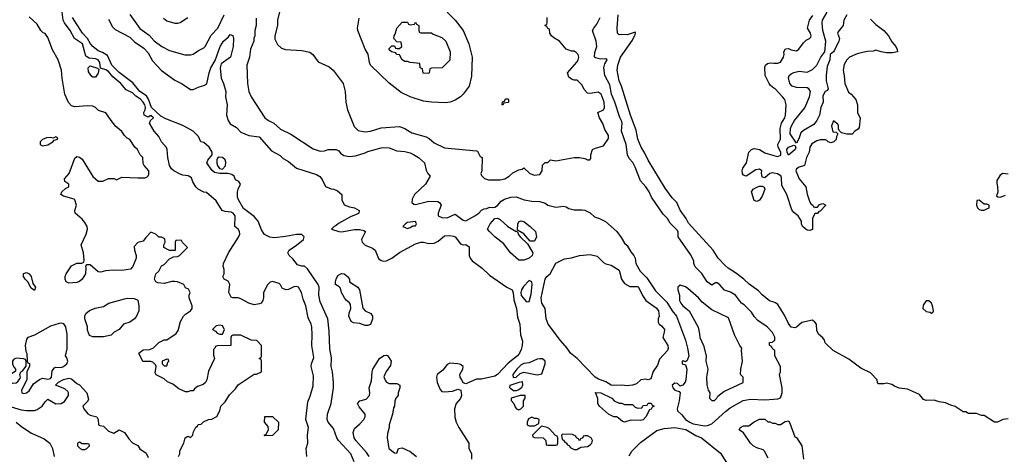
# Model space of a CAD drawing. Header units: inches. Extents: x 1793402 to 1900366, y 320852 to 470679.
# Tile 468 of 604: x 1864298 to 1871741, y 381026 to 384313. Entities that reach past the tile are written whole.
import ezdxf

# ---------------------------------------------------------------- set-up
doc = ezdxf.new("R2010")
doc.units = ezdxf.units.IN
doc.header["$MEASUREMENT"] = 0
doc.layers.add('B8368', color=7, linetype='Continuous')
doc.layers.add('B8378', color=7, linetype='Continuous')

msp = doc.modelspace()

# ---------------------------------------------------------------- linework, layer by layer
at = {"layer": 'B8368', "color": 4}
for points, elevation in [([(1867470.7, 384430), (1867588.6, 384308.6), (1867650.3, 384230.3), (1867692.7, 384130), (1867719.1, 384030), (1867713.2, 383886.8), (1867694.8, 383810), (1867650.6, 383749.4), (1867630, 383729), (1867590, 383705.2), (1867552, 383690), (1867515.9, 383684.1), (1867410, 383689.5), (1867350, 383698), (1867250, 383729.3), (1867181.2, 383761.2), (1867090, 383833.2), (1866949.3, 383970), (1866942, 383990), (1866932, 384052), (1866910, 384089), (1866854.5, 384230), (1866852.3, 384250), (1866864, 384324)], 232), ([(1865498, 381010), (1865508, 381030), (1865508.9, 381051.1), (1865538, 381110), (1865548, 381150), (1865570, 381162), (1865590, 381154), (1865606, 381170), (1865608.4, 381191.6), (1865628.4, 381231.6), (1865642, 381238), (1865647.3, 381252.7), (1865670, 381254), (1865688.4, 381271.6), (1865726, 381290), (1865750, 381292), (1865788.4, 381311.6), (1865810, 381354), (1865818, 381390), (1865850, 381422), (1865884.7, 381475.3), (1865930, 381522), (1865948.9, 381551.1), (1866070, 381632), (1866087.3, 381632.7), (1866126, 381650), (1866126, 381730), (1866122, 381742), (1866108, 381750), (1866122, 381758), (1866126, 381770), (1866126, 381850), (1866090, 381886), (1866048.4, 381888.4), (1865970, 381926), (1865910, 381926), (1865898, 381922), (1865894, 381910), (1865894, 381850), (1865790, 381846), (1865778, 381842), (1865774, 381830), (1865762, 381818), (1865763.6, 381776.4), (1865771.3, 381750), (1865725.4, 381654.6), (1865712, 381590), (1865702, 381570), (1865685.4, 381554.6), (1865642, 381538), (1865619.6, 381520.4), (1865610, 381506), (1865590, 381506), (1865570, 381498), (1865550, 381498), (1865500.4, 381520.4), (1865456.4, 381556.4), (1865414.6, 381574.6), (1865390, 381598), (1865330, 381626), (1865322, 381642), (1865328.7, 381690), (1865323.1, 381703.1), (1865304, 381724), (1865290, 381729), (1865228.7, 381728.7), (1865198, 381790), (1865230, 381816), (1865280.4, 381819.6), (1865309, 381831), (1865350, 381872), (1865388.9, 381891.1), (1865410, 381892), (1865480.4, 381939.6), (1865496.4, 381963.6), (1865514, 382030), (1865537.2, 382070), (1865550, 382086), (1865588, 382110), (1865602, 382130), (1865602, 382150), (1865578, 382210), (1865578, 382230), (1865586, 382250), (1865574.6, 382274.6), (1865550, 382286), (1865538, 382310), (1865490, 382329.2), (1865467.5, 382332.5), (1865447.5, 382332.5), (1865390, 382319), (1865342, 382322), (1865326, 382330), (1865318, 382350), (1865328, 382390), (1865348.9, 382411.1), (1865370, 382451.3), (1865390, 382462), (1865430, 382504.7), (1865460.4, 382519.6), (1865490, 382522), (1865506, 382530), (1865566, 382590), (1865527.3, 382627.3), (1865522, 382642), (1865510, 382646), (1865478, 382642), (1865474, 382630), (1865472.7, 382567.3), (1865430, 382568), (1865388, 382590), (1865388, 382610), (1865398, 382630), (1865394.6, 382654.6), (1865370, 382668), (1865350, 382668), (1865326, 382690), (1865290, 382706), (1865250, 382666), (1865230, 382638), (1865190, 382628), (1865162.8, 382597.2), (1865164.7, 382570), (1865178.8, 382530), (1865178.8, 382510), (1865153.2, 382446.8), (1865134.9, 382425.1), (1865070, 382416.3), (1865010, 382418), (1864946.9, 382413.1), (1864910, 382404.7), (1864890, 382406.3), (1864830, 382459), (1864802, 382458), (1864794, 382450), (1864798.8, 382438.8), (1864795.5, 382390), (1864770.3, 382349.7), (1864750, 382332.3), (1864730, 382325.6), (1864670, 382321.2), (1864648.7, 382330), (1864642, 382350), (1864642, 382370), (1864648.7, 382390), (1864690, 382452), (1864730, 382472), (1864767.3, 382472.7), (1864782, 382478), (1864786, 382494), (1864779, 382550), (1864762, 382610), (1864801.2, 382690), (1864809.4, 382730), (1864807, 382750), (1864790, 382779.3), (1864770, 382805.2), (1864718, 382850), (1864715.3, 382870), (1864728, 382910), (1864715.3, 382950), (1864710, 382955.3), (1864630, 382979), (1864608, 382990), (1864615.3, 383010), (1864643.2, 383036.8), (1864668, 383050), (1864668, 383070), (1864638, 383090), (1864635.3, 383110), (1864671.5, 383148.5), (1864714.8, 383265.2), (1864730, 383277.3), (1864750, 383272.7), (1864770, 383258), (1864850, 383126.8), (1864890, 383092), (1864910, 383092), (1864927.3, 383092.7), (1864970, 383111.3), (1865011.3, 383111.3), (1865030, 383102), (1865070, 383122), (1865190, 383116), (1865243.1, 383116.9), (1865258, 383122), (1865268.9, 383131.1), (1865274.6, 383145.4), (1865274, 383170), (1865238, 383210), (1865230, 383226), (1865228, 383270), (1865208, 383290), (1865188, 383330), (1865168, 383350), (1865130, 383408), (1865110, 383418), (1865090, 383438), (1865070, 383468), (1865025.6, 383505.6), (1864988.7, 383550), (1864950, 383608), (1864894, 383626), (1864870, 383648), (1864850, 383658), (1864810, 383662), (1864714.6, 383654.6), (1864690, 383662), (1864666.3, 383686.3), (1864639.3, 383750), (1864619, 383870), (1864614, 383930), (1864589.1, 384009.1), (1864545.6, 384085.6), (1864510, 384178), (1864490, 384208), (1864474.6, 384214.6), (1864458, 384230), (1864430, 384278), (1864370, 384335.3)], 232), ([(1866468.7, 381010), (1866464, 381070), (1866475.3, 381110), (1866474, 381170), (1866482, 381230), (1866462, 381290), (1866476.4, 381423.6), (1866494.6, 381465.4), (1866516.5, 381543.5), (1866518.6, 381618.6), (1866501.2, 381690), (1866502.7, 381710), (1866522, 381758), (1866506, 381850), (1866509.1, 381929.1), (1866505.2, 381990), (1866501.2, 382010), (1866478.6, 382058.6), (1866461.2, 382150), (1866440.2, 382200.2), (1866429, 382249), (1866406, 382290), (1866390, 382295.3), (1866370, 382293.2), (1866330, 382273.2), (1866309.2, 382269.2), (1866282, 382282), (1866268.9, 382308.9), (1866258, 382318), (1866210, 382334), (1866190, 382328.7), (1866170, 382308), (1866141, 382250), (1866141, 382210), (1866136, 382190), (1866122, 382170), (1866110, 382164), (1866070, 382155.3), (1866030, 382168.7), (1865970, 382202), (1865948.9, 382208.9), (1865910, 382208.7), (1865895.3, 382215.3), (1865879, 382250), (1865887, 382310), (1865874.5, 382334.5), (1865844, 382350), (1865834, 382370), (1865844, 382390), (1865843.1, 382423.1), (1865835.3, 382450), (1865838, 382470), (1865875.3, 382550), (1865952.3, 382667.7), (1865960.9, 382690), (1865959.3, 382710), (1865949.5, 382729.5), (1865924, 382750), (1865927.8, 382830), (1865910.8, 382850.8), (1865897, 382857), (1865850, 382862.9), (1865829, 382870), (1865783.2, 382943.2), (1865710, 383005.2), (1865689.4, 383009.4), (1865648, 383030), (1865628, 383050), (1865605.6, 383085.6), (1865597.2, 383117.2), (1865572.5, 383132.5), (1865530, 383137.2), (1865510, 383144), (1865462, 383170), (1865444.8, 383184.8), (1865429.1, 383210.9), (1865417.2, 383270), (1865413.2, 383330), (1865406.3, 383346.3), (1865369, 383390), (1865349, 383430), (1865315.3, 383470), (1865279, 383530), (1865286, 383550), (1865308, 383570), (1865290, 383588), (1865270, 383575.3), (1865238, 383590), (1865237.2, 383610), (1865247, 383630), (1865247.8, 383650), (1865243.5, 383670), (1865230, 383689.6), (1865210, 383712.8), (1865174.9, 383734.9), (1865150, 383758.7), (1865102, 383782), (1865062.9, 383830), (1865001.7, 383881.7), (1864970, 383921.6), (1864950, 383934.3), (1864907.3, 383947.3), (1864902.4, 383990), (1864890, 384009.4), (1864870, 384017.4), (1864822, 384022), (1864798, 384038), (1864771.5, 384130), (1864711.2, 384171.2), (1864679.6, 384230), (1864636.9, 384290), (1864627.3, 384310), (1864619.6, 384370)], 228), ([(1866826.9, 380970), (1866802, 381030), (1866707, 381130), (1866695.6, 381150), (1866670, 381221.2), (1866629, 381270), (1866621.2, 381290), (1866625.1, 381330), (1866653.6, 381410), (1866669.4, 381530), (1866669.3, 381570), (1866662, 381650), (1866651.8, 381690), (1866654.5, 381754.5), (1866643.2, 381823.2), (1866637.5, 381957.5), (1866626.6, 382050), (1866570, 382178), (1866558, 382230), (1866560.9, 382290), (1866555.1, 382310), (1866474, 382430), (1866450, 382448.7), (1866430, 382449), (1866399, 382459), (1866363.2, 382503.2), (1866334, 382530), (1866325.2, 382550), (1866335.3, 382570), (1866390, 382606.8), (1866442, 382650), (1866448, 382670), (1866430, 382688), (1866390, 382689), (1866307.6, 382672.4), (1866224.2, 382664.2), (1866187.8, 382667.8), (1866147.5, 382687.5), (1866124.8, 382724.8), (1866101.2, 382790), (1866070, 382825.2), (1865990, 382884), (1865952.7, 382950), (1865945.2, 382970), (1865945.2, 383010), (1865949.3, 383030.7), (1865968, 383070), (1865955.3, 383090), (1865930, 383102), (1865919.3, 383130), (1865902.5, 383142.5), (1865870, 383149.4), (1865810, 383149.3), (1865770, 383157.2), (1865750, 383174), (1865713.2, 383230), (1865719, 383250), (1865753.2, 383290), (1865752.3, 383310), (1865729.7, 383349.6), (1865690, 383384), (1865668, 383390), (1865649.4, 383430), (1865610, 383469.5), (1865530, 383513.6), (1865402.4, 383562.4), (1865363.8, 383583.8), (1865293.5, 383650), (1865271.5, 383711.5), (1865256.4, 383736.4), (1865206.3, 383770), (1865154.2, 383834.2), (1865050, 383913.3), (1864994.5, 383970), (1864961.2, 384041.2), (1864924.5, 384064.5), (1864890, 384078), (1864850, 384109.5), (1864832, 384130), (1864809.8, 384169.8), (1864772.3, 384210), (1864698, 384330)], 224), ([(1865130, 384351.3), (1865206.4, 384246.4), (1865275.2, 384195.2), (1865313.2, 384153.2), (1865372, 384110), (1865430, 384081), (1865547.1, 384047.1), (1865590, 384046), (1865610, 384051.3), (1865650, 384081), (1865690, 384101), (1865699, 384110), (1865744.8, 384195.2), (1865795.1, 384250), (1865842.7, 384350)], 228), ([(1865385.4, 384325.4), (1865410, 384304.7), (1865470, 384286.8), (1865494, 384286), (1865510, 384291.3), (1865569.3, 384330.7)], 232), ([(1866084.7, 384324.7), (1866086, 384270), (1866076, 384230), (1866074.8, 384190), (1866067.7, 384172.3), (1866066.8, 384150), (1866042.8, 384090), (1866034.8, 384030), (1866014.8, 383970), (1866018.8, 383830), (1866030.7, 383770), (1866048.4, 383728.4), (1866150.6, 383570.6), (1866178, 383550), (1866218, 383530), (1866270, 383486), (1866347.1, 383447.1), (1866516.8, 383336.8), (1866570, 383318.8), (1866601, 383321), (1866630, 383330.8), (1866690, 383331.3), (1866710, 383322), (1866723.5, 383303.5), (1866747.1, 383287.1), (1866790, 383278.8), (1866836, 383284), (1866910, 383306), (1866930, 383316), (1867030, 383344.7), (1867050, 383346), (1867090, 383344.7), (1867150, 383321), (1867210, 383316), (1867250, 383306), (1867274.4, 383294.4), (1867312, 383270), (1867358, 383230), (1867370, 383174), (1867382, 383150), (1867402, 383130), (1867366, 383070), (1867282, 382990), (1867265.4, 382954.6), (1867262, 382930), (1867278, 382918), (1867290, 382916), (1867390, 382940.5), (1867458, 382938), (1867471.1, 382931.1), (1867484.7, 382910), (1867462, 382850), (1867462, 382830), (1867490, 382818), (1867530, 382814.8), (1867590, 382842.8), (1867650, 382797.3), (1867670, 382790.7), (1867739, 382830), (1867768.7, 382850), (1867790, 382872), (1867810, 382882), (1867830, 382884.7), (1867850, 382894), (1867872, 382892), (1867890, 382896), (1867910, 382907.3), (1867938.6, 382941.4), (1867963.9, 382956.1), (1868010, 382970.5), (1868050, 382973.4), (1868110.6, 382950.6), (1868170, 382940.7), (1868230, 382938.8), (1868270, 382924.7), (1868290, 382911.3), (1868350, 382896), (1868410, 382902), (1868430, 382898), (1868450, 382884.7), (1868490, 382876), (1868550, 382876), (1868570, 382871.3), (1868610, 382851.3), (1868642.5, 382822.5), (1868682, 382810), (1868727.1, 382787.1), (1868811.3, 382710), (1868845.4, 382665.4), (1868870, 382622), (1868890, 382604.7), (1868917.1, 382557.1), (1868941, 382530), (1868950.8, 382510), (1868954.8, 382470), (1868987.3, 382410), (1869039.6, 382359.6), (1869103.4, 382263.4), (1869190, 382177.3), (1869230, 382110.8), (1869262.8, 382070), (1869330.4, 381890), (1869347.3, 381830), (1869356, 381770), (1869343.6, 381736.4), (1869330, 381726), (1869314, 381734), (1869304.7, 381730), (1869304.7, 381710), (1869330, 381702), (1869340.7, 381670), (1869334, 381590), (1869327.5, 381572.5), (1869310, 381548), (1869296.9, 381543.1), (1869290, 381542), (1869270, 381561.2), (1869250, 381565.2), (1869231, 381550), (1869234.8, 381530), (1869250, 381511), (1869282, 381502), (1869291, 381491), (1869284, 381430), (1869267.3, 381370), (1869270, 381354), (1869304.5, 381324.5), (1869330.7, 381290), (1869362.8, 381270), (1869390, 381257.6), (1869478.4, 381241.6), (1869497, 381243), (1869530, 381256), (1869633.2, 381350), (1869670, 381376.3), (1869767.7, 381432.3), (1869822.5, 381442.5), (1869930, 381437.3), (1870000, 381443.4)], 228), ([(1866267.3, 384392.7), (1866246.8, 384310), (1866246, 384270), (1866226.8, 384190), (1866226.4, 384166.4), (1866246.4, 384126.4), (1866276.9, 384096.9), (1866307.3, 384087.3), (1866430, 384080.7), (1866490, 384066.8), (1866514.8, 384050), (1866554.6, 383994.6), (1866636.1, 383956.1), (1866667.3, 383930), (1866744, 383830), (1866759.1, 383770), (1866762, 383690), (1866776, 383630), (1866826.4, 383506.4), (1866856, 383476), (1866910, 383464.9), (1866950, 383470.6), (1867030, 383494), (1867170, 383506), (1867210, 383491), (1867262, 383458), (1867370, 383426), (1867393.7, 383413.7), (1867430, 383382.8), (1867510, 383342.8), (1867750, 383322), (1867758, 383318), (1867778, 383278), (1867794, 383270), (1867791, 383169), (1867784.7, 383150), (1867790, 383134), (1867811.1, 383111.1), (1867842, 383102), (1867930, 383102), (1867966, 383110), (1867998, 383130), (1868025.6, 383154.4), (1868070, 383178), (1868096.4, 383183.6), (1868110, 383192), (1868154, 383150), (1868190, 383138), (1868230, 383142), (1868248, 383170), (1868250, 383214), (1868270, 383234), (1868290, 383234), (1868310, 383252), (1868350, 383246), (1868490, 383272), (1868530, 383272), (1868570, 383262), (1868590, 383252), (1868607.3, 383252.7), (1868616.4, 383263.6), (1868615.3, 383290), (1868628.7, 383330), (1868650, 383341), (1868710, 383358), (1868750, 383414), (1868750, 383438), (1868722.5, 383482.5), (1868706.8, 383526.8), (1868681.2, 383570), (1868669, 383610), (1868710, 383631.3), (1868719.3, 383650), (1868716, 383690), (1868692.7, 383750), (1868670, 383765.2), (1868610, 383754), (1868590, 383758), (1868564.7, 383784.7), (1868550, 383818), (1868518, 383850), (1868510, 383855.3), (1868490, 383855.3), (1868470, 383862), (1868450, 383878), (1868439, 383910), (1868510, 383991), (1868520.9, 384010), (1868525.2, 384030), (1868519, 384050), (1868505.6, 384065.6), (1868490, 384074), (1868470, 384075.3), (1868429.1, 384089.1), (1868378, 384150), (1868334.6, 384174.6), (1868318, 384190), (1868306, 384210), (1868302, 384242), (1868290, 384246), (1868282, 384262), (1868268, 384270), (1868282, 384278), (1868286, 384290), (1868286, 384330)], 232), ([(1870000, 381927.6), (1869990, 381948), (1869948, 381990), (1869878, 382038), (1869849.4, 382069.4), (1869830, 382102), (1869775.3, 382155.3), (1869754, 382170), (1869709, 382230), (1869671.9, 382251.9), (1869627, 382267), (1869590, 382309), (1869570, 382324), (1869558, 382322), (1869530, 382304), (1869495.3, 382330), (1869454.6, 382394.6), (1869404.7, 382444.7), (1869395.3, 382470), (1869395.3, 382490), (1869370, 382538), (1869275.3, 382670), (1869274.6, 382705.4), (1869270, 382718), (1869214, 382774), (1869195.3, 382810), (1869162.7, 382842.7), (1869074, 382970), (1869056, 383010), (1869030, 383048.7), (1868990, 383095.3), (1868950, 383198), (1868932.5, 383232.5), (1868904.1, 383264.1), (1868893.2, 383290), (1868882.7, 383370), (1868847, 383470), (1868853.3, 383530), (1868850, 383542), (1868833.7, 383573.7), (1868798, 383690), (1868771.6, 383750), (1868760.1, 383820.1), (1868720.9, 383890), (1868713.2, 383950), (1868720.2, 383979.8), (1868738, 384010), (1868730, 384018), (1868690, 384015.3), (1868650, 384024), (1868644, 384030), (1868646, 384066), (1868661.2, 384110), (1868656, 384150), (1868629.2, 384230), (1868637.2, 384250), (1868660.1, 384279.9), (1868686.6, 384330)], 228), ([(1870000, 382176), (1869967.2, 382187.2), (1869911.9, 382231.9), (1869882.9, 382262.9), (1869811.6, 382311.6), (1869771.3, 382351.3), (1869710, 382399), (1869652.9, 382432.9), (1869630, 382454), (1869579.3, 382510), (1869539.3, 382570), (1869353.8, 382773.8), (1869336, 382810), (1869291.3, 382871.3), (1869266, 382930), (1869230, 382965.2), (1869178.3, 383038.3), (1869049.6, 383250), (1869024.6, 383304.6), (1868995.1, 383350), (1868969.6, 383410), (1868957.2, 383477.2), (1868915.1, 383590), (1868847.3, 383810), (1868829.6, 383850), (1868814, 383930), (1868820.5, 383970), (1868840.5, 384030), (1868930, 384158.8), (1868939.3, 384180.7), (1868948.7, 384190), (1868954, 384210), (1868950, 384218), (1868890, 384199), (1868850, 384202), (1868830, 384198), (1868818, 384210), (1868814, 384250), (1868822.7, 384350)], 224), ([(1864970, 384318), (1864998, 384258), (1865018.5, 384238.5), (1865130, 384180.5), (1865166, 384146), (1865237.2, 384097.2), (1865270, 384062.8), (1865301.1, 384001.1), (1865368.5, 383928.5), (1865470, 383854.8), (1865527.1, 383827.1), (1865590, 383786), (1865610, 383784.7), (1865653.6, 383806.4), (1865690, 383816), (1865712, 383828), (1865729.2, 383910), (1865742.7, 383950), (1865776.2, 384003.8), (1865812.3, 384110), (1865837.2, 384150), (1865876, 384184), (1865890, 384202), (1865910, 384194), (1865914.8, 384170), (1865910.4, 384110.4), (1865890.3, 384029.7), (1865820.3, 383979.7), (1865812.2, 383950), (1865819.5, 383870), (1865839.3, 383830), (1865854.9, 383770), (1865853, 383730), (1865866.4, 383670), (1865861.1, 383590), (1865873.7, 383550), (1865890, 383525.7), (1865936.5, 383496.5), (1865970, 383463.5), (1866030, 383437.1), (1866107.4, 383427.4), (1866202, 383322), (1866267.1, 383287.1), (1866290, 383262), (1866330, 383241), (1866390, 383191), (1866542, 383142), (1866567.1, 383127.1), (1866584.5, 383104.5), (1866610, 383052), (1866652.7, 383032.7), (1866671.6, 383031.6), (1866699.6, 383019.6), (1866734, 382990), (1866734, 382950), (1866751.6, 382911.6), (1866790, 382898), (1866830, 382890.8), (1866864.7, 382870), (1866861, 382850), (1866854.6, 382845.4), (1866798.5, 382821.5), (1866707.9, 382772.1), (1866690, 382755.3), (1866674, 382750), (1866654, 382730), (1866710.7, 382710.7), (1866730, 382708.5), (1866830, 382726.7), (1866866, 382726), (1866898.8, 382718.8), (1866910.8, 382710), (1866882.8, 382650), (1866886.8, 382630), (1866910, 382607.3), (1866964.5, 382584.5), (1866984.7, 382570), (1867010, 382506.8), (1867030, 382490.6), (1867050, 382486.7), (1867070, 382490.4), (1867111, 382509), (1867170, 382552.4), (1867290, 382618), (1867330.7, 382630.7), (1867350.7, 382630.7), (1867390, 382620.7), (1867430, 382623.8), (1867461.6, 382638.4), (1867510, 382678.8), (1867550, 382681), (1867576.8, 382676.8), (1867590.5, 382670.5), (1867630, 382618), (1867650, 382611.3), (1867671.6, 382611.6), (1867695.3, 382595.3), (1867696, 382530), (1867704, 382510), (1867719.1, 382490), (1867793.5, 382433.5), (1867850, 382382), (1867981, 382290), (1868021, 382270), (1868028.2, 382248.2), (1868033.1, 382193.1), (1868054.4, 382130), (1868062, 382062), (1868078, 382010), (1868084, 381930), (1868098, 381882), (1868097.3, 381850), (1868090, 381818), (1868077.3, 381790), (1868062, 381770), (1867990, 381716.2), (1867910.4, 381629.6), (1867890, 381617.2), (1867790, 381594), (1867750, 381593.2), (1867670, 381558), (1867650, 381566), (1867641.2, 381590), (1867627.3, 381610), (1867625.1, 381630), (1867647, 381670), (1867649.3, 381690), (1867630, 381704.5), (1867610, 381709.5), (1867550, 381715.1), (1867530, 381706), (1867497.3, 381662.7), (1867454, 381630), (1867447.7, 381610), (1867453.4, 381570), (1867477.1, 381517.1), (1867490, 381501), (1867510, 381497.3), (1867570, 381502.8), (1867610, 381518), (1867632, 381512), (1867638, 381470), (1867630.9, 381449.1), (1867598, 381410), (1867584.7, 381370), (1867586.4, 381306.4), (1867598, 381270), (1867618, 381230), (1867692, 381110), (1867692.7, 381072.7), (1867714, 381030), (1867714, 380990)], 224), ([(1870000, 383796.3), (1869974.8, 383814.8), (1869962.7, 383830), (1869934, 383890), (1869930, 383954), (1869935.3, 383970), (1869950, 383981), (1869970, 383986), (1870000, 383985.3)], 216), ([(1870000, 383152.3), (1869990, 383154.5), (1869969.1, 383150.9), (1869930, 383118), (1869910, 383121.2), (1869906, 383154), (1869909.3, 383170), (1869890, 383182.9), (1869863, 383177), (1869789.1, 383129.1), (1869770, 383138), (1869762, 383150), (1869759, 383170), (1869764, 383190), (1869793.2, 383230), (1869808.7, 383310), (1869830, 383332), (1869850, 383338), (1869890, 383331), (1869930, 383306.8), (1870000, 383286.9)], 216), ([(1870000, 381816), (1869986, 381830), (1869982, 381842), (1869970, 381846), (1869967.3, 381852.7), (1869967.3, 381872.7), (1869990, 381874), (1870000, 381884)], 228), ([(1866940.5, 381010), (1866919.8, 381039.8), (1866838.7, 381130), (1866826.6, 381150), (1866818, 381190), (1866830, 381221), (1866870, 381256), (1866899, 381290), (1866909, 381310), (1866908.7, 381330), (1866864.4, 381384.4), (1866852.3, 381410), (1866869.2, 381430), (1866917.5, 381442.5), (1866941.7, 381470), (1866944.7, 381490), (1866939.3, 381530), (1866957.2, 381582.8), (1866962, 381650), (1866968.3, 381670), (1867018.4, 381750), (1867050, 381774.4), (1867070, 381776.3), (1867081, 381770), (1867106, 381730), (1867102, 381698), (1867068.3, 381651.7), (1867051.3, 381611.3), (1867062, 381582), (1867070, 381572), (1867090, 381562), (1867150, 381562), (1867172, 381550), (1867171.3, 381530), (1867158, 381490), (1867158, 381470), (1867142, 381450), (1867132.7, 381427.3), (1867131.3, 381390), (1867123.6, 381376.4), (1867116, 381330), (1867090.6, 381250), (1867090.4, 381230), (1867077, 381183), (1867076.9, 381150), (1867087.7, 381070), (1867130, 381038), (1867150, 381034), (1867162, 381070), (1867190, 381074.4), (1867250, 381048.4), (1867297.3, 381010)], 216), ([(1864130, 381415.5), (1864310, 381363), (1864350, 381357.3), (1864410, 381358), (1864430, 381364.7), (1864468.7, 381390), (1864490, 381422), (1864510, 381442), (1864570, 381407.7), (1864610, 381410.5), (1864635.3, 381424.7), (1864666.6, 381470), (1864666, 381490), (1864660.9, 381500.9), (1864640.1, 381520.1), (1864569, 381550), (1864590, 381570.8), (1864630, 381591), (1864670, 381602), (1864690, 381598), (1864730, 381562), (1864750, 381552), (1864804.7, 381490), (1864816.9, 381443.1), (1864810, 381426), (1864774, 381390), (1864782, 381370), (1864813, 381333), (1864830, 381322.8), (1864882, 381310), (1864892, 381290), (1864894, 381250), (1864903.6, 381243.6), (1864930, 381238), (1864970, 381201), (1865010, 381184.7), (1865050, 381211.3), (1865090, 381191.3), (1865122, 381142), (1865150, 381112), (1865190, 381092), (1865207.1, 381067.1), (1865254.8, 381034.8), (1865270, 381002)], 232), ([(1864271.3, 381270), (1864314.4, 381234.4), (1864387.1, 381187.1), (1864483.5, 381143.5), (1864524.7, 381110), (1864546, 381070), (1864558.8, 381010)], 228), ([(1869956.4, 380996.4), (1869928, 381050), (1869919, 381059), (1869870, 381075.3), (1869842, 381090), (1869822, 381110), (1869768.7, 381188.7), (1869738, 381210), (1869746, 381230), (1869770, 381242), (1869810, 381242), (1869850, 381271.3), (1869891.6, 381291.6), (1869930, 381292), (1869952.7, 381272.7), (1869971.6, 381271.6), (1869990, 381262), (1870000, 381262)], 224), ([(1868904.9, 381015.1), (1868926.6, 381050), (1868990, 381115.5), (1869114.8, 381205.3), (1869170, 381222), (1869250, 381228), (1869332.7, 381212.7), (1869410, 381167.3), (1869451.3, 381150), (1869595.3, 381035.3), (1869690, 380887.3)], 224)]:
    msp.add_lwpolyline(points, dxfattribs=dict(at, elevation=elevation))
for points, elevation in [([(1867330, 384214), (1867410, 384214), (1867423.6, 384203.6), (1867490, 384178), (1867518, 384150), (1867551.3, 384070), (1867550, 384006), (1867491.6, 383948.4), (1867410, 383946), (1867398, 383942), (1867394, 383910), (1867390, 383906), (1867348.9, 383908.9), (1867342, 383942), (1867326, 383950), (1867322, 383982), (1867250, 383988), (1867230, 383998), (1867210, 383998), (1867188.9, 384008.9), (1867170, 384046), (1867146, 384050), (1867142, 384062), (1867108.7, 384068.7), (1867090, 384086), (1867090, 384094), (1867110, 384114), (1867130, 384114), (1867138, 384098), (1867150, 384094), (1867170, 384094), (1867186, 384110), (1867182, 384142), (1867150, 384146), (1867126, 384170), (1867128, 384190), (1867136.4, 384203.6), (1867148.7, 384250), (1867190, 384294), (1867230, 384294), (1867238, 384278), (1867250, 384274), (1867282, 384278), (1867290, 384294), (1867298, 384278), (1867314, 384270), (1867314, 384230), (1867318, 384218)], 228), ([(1864850, 383878), (1864843.1, 383883.1), (1864818, 383918), (1864815.3, 383950), (1864830, 383964.7), (1864886, 383946), (1864896.9, 383936.9), (1864890, 383908), (1864870, 383878)], 228), ([(1867950, 383666), (1867946, 383670), (1867947.3, 383692.7), (1867962, 383698), (1867970, 383714), (1867990, 383714), (1867994, 383710), (1867994, 383690), (1867990, 383686), (1867958, 383682)], 232), ([(1864570, 383426), (1864550, 383418), (1864530, 383422), (1864499.6, 383420.4), (1864470, 383408), (1864452, 383390), (1864452, 383370), (1864470, 383358), (1864510, 383365.5), (1864548, 383390), (1864558, 383402), (1864586, 383410), (1864582, 383422)], 236), ([(1865806.6, 383273.4), (1865793.2, 383266.8), (1865787.3, 383252.7), (1865787.7, 383227.7), (1865793, 383210), (1865807.7, 383187.7), (1865830, 383182.8), (1865853.1, 383206.9), (1865856.5, 383236.5), (1865850, 383253.6), (1865830, 383269.6)], 224), ([(1869870, 382938), (1869850, 382946), (1869829.2, 383010), (1869842, 383030), (1869870, 383046.8), (1869890, 383054.8), (1869910, 383054.8), (1869926, 383046), (1869931, 383030), (1869910, 382978), (1869890, 382948)], 216), ([(1867290, 382786), (1867230, 382778), (1867214, 382770), (1867194, 382750), (1867230, 382734), (1867250, 382742), (1867270, 382754), (1867290, 382754), (1867298, 382770)], 228), ([(1868050, 382712), (1868054, 382714), (1868063.6, 382703.6), (1868066, 382690), (1868081, 382670), (1868136.9, 382616.9), (1868178, 382550), (1868171.3, 382530), (1868150, 382509.2), (1868110, 382494), (1868070, 382495.3), (1868009.2, 382550), (1867958, 382618), (1867888.7, 382670), (1867848.7, 382710), (1867835.3, 382730), (1867855.3, 382770), (1867888.7, 382810), (1867910, 382810.8), (1867930, 382801), (1867987.7, 382747.7)], 224), ([(1868158, 382638), (1868110, 382694), (1868062, 382722), (1868064, 382770), (1868074, 382786), (1868090, 382791), (1868110, 382786), (1868156, 382750), (1868196, 382710), (1868204.7, 382670), (1868190, 382638)], 224), ([(1869050, 381589), (1869030, 381594), (1868994, 381590), (1868959.8, 381560.2), (1868930, 381548.7), (1868890, 381544), (1868850, 381549), (1868790, 381545.2), (1868770, 381549), (1868730, 381574), (1868673.6, 381593.6), (1868649.2, 381609.2), (1868511.7, 381751.7), (1868462, 381790), (1868435.3, 381830), (1868386.3, 381886.3), (1868294, 382010), (1868277.2, 382050), (1868269.3, 382130), (1868246, 382170), (1868241.2, 382210), (1868269.4, 382350.6), (1868282, 382370), (1868308.9, 382391.1), (1868350, 382471), (1868416.5, 382503.5), (1868470, 382510.7), (1868530.6, 382530.6), (1868610, 382537.3), (1868664.5, 382524.5), (1868710, 382476), (1868730, 382466), (1868770, 382456), (1868830, 382418), (1868847.3, 382350), (1868870, 382317.3), (1868910, 382296), (1868970, 382294.8), (1868976, 382290), (1869006.4, 382226.4), (1869031.3, 382190), (1869110, 382134.8), (1869126.8, 382110), (1869130.8, 382070), (1869124.7, 382050), (1869125.4, 382025.4), (1869131, 382011), (1869150, 381998), (1869171.3, 381970), (1869171, 381950), (1869161, 381910), (1869197.3, 381850), (1869200.7, 381830), (1869194, 381810), (1869135.5, 381744.5), (1869120.5, 381699.5), (1869087.1, 381652.9), (1869070, 381598)], 224), ([(1864410, 382266), (1864383.1, 382283.1), (1864358, 382330), (1864338, 382350), (1864326, 382370), (1864327.3, 382392.7), (1864350, 382402), (1864370, 382391.3), (1864384.7, 382370), (1864398, 382318), (1864416, 382290)], 232), ([(1866910, 381999), (1866870, 382014.5), (1866821, 382021), (1866803.7, 382030), (1866785.1, 382070), (1866787.5, 382092.5), (1866800.9, 382130), (1866798, 382158), (1866791.5, 382171.5), (1866768.2, 382188.2), (1866752.3, 382210), (1866729.6, 382250), (1866722, 382282), (1866712.9, 382292.9), (1866685.2, 382310), (1866684, 382330), (1866689.1, 382350.9), (1866702, 382378), (1866730, 382394), (1866750, 382392), (1866776, 382370), (1866790, 382351.3), (1866792, 382330), (1866854.4, 382290), (1866866.4, 382270), (1866890.5, 382130.5), (1866910, 382110.8), (1866952, 382090), (1866964.7, 382070), (1866966, 382050), (1866950, 382008.7), (1866930, 381999)], 216), ([(1868150, 382339.3), (1868105.8, 382294.2), (1868091.7, 382270), (1868087.4, 382250), (1868090, 382227.3), (1868130, 382178), (1868150, 382182), (1868163.5, 382236.5), (1868171.2, 382310), (1868169.4, 382329.4)], 228), ([(1869290, 382306), (1869274, 382290), (1869272, 382270), (1869286, 382230), (1869286.8, 382190), (1869294.8, 382170), (1869310.7, 382150), (1869358.8, 382110), (1869427.1, 381987.1), (1869438, 381938), (1869438.8, 381910), (1869466.8, 381850), (1869486.8, 381770), (1869486, 381730), (1869498.8, 381670), (1869491, 381610), (1869491.6, 381551.6), (1869502, 381510), (1869514, 381490), (1869512, 381450), (1869530, 381432), (1869550, 381432), (1869568, 381450), (1869575.3, 381464.7), (1869620.2, 381499.8), (1869766, 381570), (1869766, 381610), (1869748, 381630), (1869749, 381670), (1869761.2, 381730), (1869754, 381810), (1869758, 381830), (1869742, 381850), (1869701.2, 381930), (1869657.2, 382057.2), (1869530, 382119), (1869457, 382177), (1869429, 382210), (1869350, 382279), (1869330, 382293.2)], 232), ([(1864870, 381914), (1864850, 381915.3), (1864825.6, 381925.6), (1864810, 381966), (1864809, 381990), (1864789, 382050), (1864788.9, 382071.1), (1864798, 382090), (1864826.6, 382113.4), (1864869.4, 382130.6), (1864930, 382142.8), (1864972.1, 382167.9), (1865090, 382203), (1865110, 382207.7), (1865164, 382204), (1865190.6, 382190.6), (1865199.1, 382150), (1865197.3, 382110), (1865181, 382070), (1865166, 382050), (1865130, 382025.2), (1865082, 382010), (1865050.7, 381969.3), (1865012, 381950), (1864990, 381928), (1864930, 381915.3)], 232), ([(1864610, 382017.7), (1864595.6, 382015.6), (1864530, 381996.4), (1864410, 381926.6), (1864358, 381910), (1864350, 381898), (1864338, 381850), (1864344.7, 381804.7), (1864352.7, 381787.3), (1864354, 381730), (1864358, 381718), (1864371.6, 381711.6), (1864371.6, 381691.6), (1864352, 381650), (1864351.1, 381588.9), (1864312, 381510), (1864314, 381490), (1864330, 381486), (1864350, 381491), (1864370, 381506.8), (1864401.5, 381558.5), (1864447.5, 381592.5), (1864470, 381601.6), (1864510, 381595.3), (1864530, 381599.3), (1864538, 381610), (1864543, 381657), (1864560.1, 381679.9), (1864570, 381685.5), (1864610, 381683.6), (1864630, 381689), (1864654, 381710), (1864662, 381730), (1864654.7, 381754.7), (1864642.7, 381770), (1864656.6, 381823.4), (1864655.3, 381935.3), (1864647.3, 381990), (1864632.4, 382012.4)], 236), ([(1865810, 382002), (1865782.8, 381997.2), (1865754, 381970), (1865776.9, 381956.9), (1865790, 381942), (1865810, 381934), (1865830, 381934), (1865846, 381970), (1865830, 381998)], 232), ([(1864270, 381754), (1864250, 381742), (1864244, 381730), (1864244, 381710), (1864251, 381690), (1864266, 381670), (1864264.7, 381655.3), (1864218.8, 381621.2), (1864213, 381610), (1864213, 381590), (1864230, 381570.6), (1864244.1, 381564.1), (1864270, 381566.8), (1864283.7, 381576.3), (1864300.2, 381599.8), (1864304, 381610), (1864298, 381630), (1864306, 381650), (1864320.4, 381659.6), (1864347.3, 381692.7), (1864347.3, 381727.3), (1864342, 381742), (1864327.3, 381747.3)], 236), ([(1865410, 381746), (1865374, 381730), (1865374, 381710), (1865390, 381694), (1865410, 381694), (1865418, 381722), (1865426, 381730), (1865422, 381742)], 232), ([(1868229.3, 381749.3), (1868210, 381745.1), (1868150, 381718), (1868110, 381713), (1868090, 381703.6), (1868055.5, 381670), (1868026.7, 381630), (1868027.4, 381607.4), (1868050, 381608.9), (1868082, 381638), (1868110, 381646.2), (1868210, 381626.7), (1868245.1, 381634.9), (1868269.3, 381710), (1868269, 381730), (1868250, 381749)], 228), ([(1868050, 381505.3), (1868030, 381507), (1868010, 381520.5), (1868002.3, 381530), (1868005.1, 381550), (1868072.5, 381572.5), (1868095.9, 381575.9), (1868099.3, 381550), (1868092.2, 381530), (1868070, 381512.6)], 224), ([(1868830, 381412), (1868850, 381412), (1868870, 381402), (1868930, 381402), (1868950, 381382), (1868970, 381374), (1869002, 381378), (1869010, 381394), (1869042, 381398), (1869050, 381412), (1869071.6, 381411.6), (1869078, 381398), (1869094, 381390), (1869078, 381382), (1869072.7, 381367.3), (1869058, 381362), (1869032, 381310), (1869010, 381288), (1868990, 381282), (1868916.9, 381283.1), (1868870, 381269), (1868854.6, 381274.6), (1868823.1, 381303.1), (1868810, 381308.7), (1868790, 381309), (1868750, 381328.7), (1868682, 381390), (1868669, 381410), (1868668.4, 381448.4), (1868650, 381494), (1868690, 381492), (1868774, 381450), (1868791.6, 381431.6)], 224), ([(1868118, 381470), (1868082, 381470), (1868012, 381450), (1868012.7, 381432.7), (1868034, 381410), (1868043.6, 381383.6), (1868054, 381370), (1868070, 381362), (1868086, 381370), (1868106, 381390), (1868106, 381430), (1868118, 381450)], 228), ([(1866150, 381166), (1866146, 381170), (1866162, 381178), (1866178, 381210), (1866176.4, 381236.4), (1866148, 381270), (1866150, 381312), (1866210, 381312), (1866254, 381270), (1866252, 381210), (1866210, 381168)], 228), ([(1868170, 381306), (1868145.4, 381294.6), (1868134, 381270), (1868134, 381250), (1868150, 381242), (1868190, 381242), (1868222, 381258), (1868226, 381290), (1868210, 381298), (1868190, 381298)], 228), ([(1868242, 381238), (1868174, 381170), (1868178, 381158), (1868190, 381154), (1868254, 381150), (1868274, 381130), (1868278, 381098), (1868290, 381094), (1868350, 381094), (1868362, 381098), (1868366, 381110), (1868366, 381150), (1868362, 381162), (1868347.3, 381167.3), (1868300.4, 381220.4), (1868286, 381230)], 228), ([(1864750, 381118), (1864734, 381110), (1864734, 381090), (1864754, 381070), (1864770, 381062), (1864790, 381062), (1864806, 381070), (1864826, 381090), (1864822, 381102), (1864810, 381106), (1864770, 381106)], 232), ([(1868402, 381178), (1868394, 381170), (1868398, 381138), (1868410, 381134), (1868418, 381118), (1868430, 381114), (1868438, 381098), (1868454, 381090), (1868458, 381078), (1868490, 381062), (1868510, 381062), (1868540.4, 381079.6), (1868590, 381084.7), (1868610, 381098), (1868622, 381110), (1868628, 381130), (1868618, 381150), (1868590, 381166), (1868570, 381166), (1868558, 381162), (1868554, 381150), (1868538, 381142), (1868530, 381128), (1868522, 381142), (1868506, 381150), (1868502, 381162), (1868476.4, 381176.4)], 228)]:
    msp.add_lwpolyline(points, close=True, dxfattribs=dict(at, elevation=elevation))
at = {"layer": 'B8378', "color": 4}
for points, elevation in [([(1870000, 383985.3), (1870030, 383984.7), (1870050, 383991.3), (1870073.2, 384030), (1870077.2, 384050), (1870074, 384070), (1870086.3, 384093.7), (1870110, 384094.8), (1870130, 384086), (1870170, 384078), (1870189.1, 384090.9), (1870222, 384138), (1870242.7, 384157.3), (1870268, 384170), (1870278, 384182), (1870282, 384190), (1870275.3, 384210), (1870254, 384250), (1870269, 384310), (1870294.2, 384345.8)], 216), ([(1870550.4, 384350), (1870528.5, 384310), (1870522.4, 384270), (1870481.7, 384218.3), (1870479.3, 384210), (1870495.8, 384170), (1870490.3, 384150), (1870458.3, 384081.7), (1870450, 384069.4), (1870424.7, 384050), (1870423, 384010), (1870401.4, 383958.6), (1870393.7, 383890), (1870395.8, 383850), (1870410.6, 383789.4), (1870402, 383778), (1870386.8, 383770), (1870370, 383738), (1870370.7, 383690), (1870355.5, 383650), (1870344.9, 383590), (1870324.9, 383550), (1870300.4, 383519.6), (1870223.9, 383476.1), (1870202.6, 383457.4), (1870188.1, 383411.9), (1870170, 383378), (1870121.6, 383450), (1870125.1, 383490), (1870132, 383510), (1870156.2, 383550), (1870234.3, 383645.7), (1870269.5, 383730), (1870276, 383770), (1870264, 383790), (1870250, 383798), (1870170, 383801.2), (1870138, 383810), (1870119, 383830), (1870110, 383874), (1870115.3, 383890), (1870130, 383904.7), (1870150, 383914.8), (1870190, 383922.8), (1870250, 383916.3), (1870290, 383936.3), (1870323.7, 383970), (1870353.2, 384030), (1870385.2, 384070), (1870393, 384150), (1870369.7, 384230), (1870364.7, 384290), (1870366.6, 384310), (1870401.1, 384370)], 212), ([(1870730, 384316), (1870770, 384276), (1870831, 384230), (1870866, 384190), (1870890, 384144.7), (1870921, 384110), (1870932, 384088), (1870934, 384070), (1870896.8, 384063.2), (1870850, 384062.7), (1870810, 384069), (1870770, 384082), (1870750, 384075.3), (1870706.4, 384073.6), (1870670, 384065.2), (1870630, 384054), (1870570, 384029.2), (1870550.8, 384010), (1870530, 383975.3), (1870522, 383930), (1870530.7, 383889.3), (1870534.8, 383830), (1870564.5, 383764.5), (1870584.7, 383750), (1870618, 383710), (1870632, 383670), (1870631, 383610), (1870651.6, 383568.4), (1870643.6, 383496.4), (1870636, 383484), (1870612, 383470), (1870590, 383446), (1870551.6, 383448.4), (1870510, 383458), (1870494, 383474), (1870488.4, 383488.4), (1870489, 383510), (1870482, 383522), (1870450, 383548.7), (1870434, 383510), (1870444.7, 383464.7), (1870470, 383462), (1870482, 383450), (1870472, 383430), (1870470, 383408), (1870452, 383390), (1870430, 383382), (1870410, 383389), (1870400.4, 383400.4), (1870390, 383404), (1870350, 383404.5), (1870323, 383397), (1870285.5, 383374.5), (1870270.5, 383349.5), (1870264.9, 383310), (1870244.9, 383270), (1870232, 383210), (1870190, 383198), (1870170, 383186), (1870164.7, 383170), (1870191.3, 383110), (1870241, 383050), (1870250, 382994), (1870270, 382934), (1870279.6, 382919.6), (1870294, 382910), (1870298, 382898), (1870310, 382894), (1870330, 382894), (1870344.7, 382915.3), (1870370, 382922), (1870392, 382910), (1870350, 382866), (1870338, 382862), (1870330, 382846), (1870310, 382846), (1870303.6, 382836.4), (1870291.6, 382808.4), (1870290, 382726), (1870270, 382718), (1870250, 382722), (1870215.3, 382750), (1870208.7, 382770), (1870208.7, 382790), (1870182, 382830), (1870150, 382855.3), (1870135.5, 382875.5), (1870098, 382990), (1870058.9, 383058.9), (1870056.3, 383116.3), (1870051.3, 383131.3), (1870026.4, 383146.4), (1870000, 383152.3)], 216), ([(1870000, 383286.9), (1870030, 383278.4), (1870050.7, 383289.3), (1870050.7, 383310.7), (1870031.5, 383350), (1870029.3, 383370), (1870049.3, 383410), (1870046.6, 383490), (1870057, 383530), (1870080.9, 383570), (1870086.6, 383590), (1870093.2, 383670), (1870081.2, 383710), (1870065.2, 383730), (1870010, 383789), (1870000, 383796.3)], 216), ([(1871770, 383144), (1871730, 383148.7), (1871710, 383138), (1871683.6, 383096.4), (1871683.6, 383076.4), (1871691.1, 383048.9), (1871691.3, 383008.7), (1871682, 382982), (1871692.7, 382972.7), (1871710, 382972), (1871750, 382984.7)], 224), ([(1871770, 381295.3), (1871730, 381288.7), (1871690, 381269), (1871668, 381270), (1871590, 381319), (1871570, 381319), (1871530, 381335.3), (1871470, 381335.3), (1871450, 381348), (1871430, 381348), (1871370, 381388.7), (1871336.5, 381396.5), (1871296, 381416), (1871250, 381422), (1871210, 381436), (1871150, 381433.2), (1871130, 381441.2), (1871099.1, 381479.1), (1871010, 381518), (1870946.6, 381526.6), (1870910, 381541.2), (1870890, 381555.1), (1870850, 381564), (1870830, 381558), (1870790, 381558), (1870782, 381570), (1870779, 381590), (1870730, 381641.2), (1870656.5, 381676.5), (1870565.6, 381745.6), (1870448.7, 381810), (1870388, 381870), (1870382, 381890), (1870370, 381908), (1870335.5, 381935.5), (1870322.9, 381962.9), (1870320.9, 382010), (1870310, 382025.2), (1870290, 382039.3), (1870210, 382024), (1870170, 381988), (1870156.9, 381983.1), (1870130, 381988.7), (1870110, 382015.3), (1870079.1, 382079.1), (1870030, 382159), (1870011.9, 382171.9), (1870000, 382176)], 224), ([(1870000, 381884), (1870006, 381890), (1870007.3, 381912.7), (1870000, 381927.6)], 228), ([(1870000, 381443.4), (1870030, 381446), (1870050, 381452), (1870061.2, 381490), (1870061.2, 381530), (1870042, 381630), (1870049, 381650), (1870049, 381690), (1870006, 381770), (1870006, 381810), (1870000, 381816)], 228), ([(1870000, 381262), (1870010, 381262), (1870030, 381252), (1870050, 381252), (1870085.6, 381274.4), (1870110, 381278), (1870120.7, 381260.7), (1870158, 381158), (1870170, 381154), (1870211, 381090), (1870222, 380990)], 224)]:
    msp.add_lwpolyline(points, dxfattribs=dict(at, elevation=elevation))
for points, elevation in [([(1870110, 383289.5), (1870100.7, 383310), (1870098.4, 383330), (1870109.4, 383350), (1870150, 383362.8), (1870159.8, 383359.8), (1870166, 383350), (1870160.7, 383330)], 212), ([(1871550, 382948), (1871534, 382946), (1871531.3, 382910), (1871538, 382890), (1871550, 382878), (1871570, 382871.3), (1871588.4, 382871.6), (1871610, 382882), (1871626, 382890), (1871626, 382910), (1871610, 382918), (1871590, 382918)], 224), ([(1871170, 382188), (1871150, 382188), (1871126.8, 382153.2), (1871126, 382130), (1871150, 382106.8), (1871182, 382102), (1871190, 382094), (1871202, 382098), (1871206, 382110), (1871199, 382150), (1871190, 382168)], 224)]:
    msp.add_lwpolyline(points, close=True, dxfattribs=dict(at, elevation=elevation))

doc.saveas('drawing.dxf')
